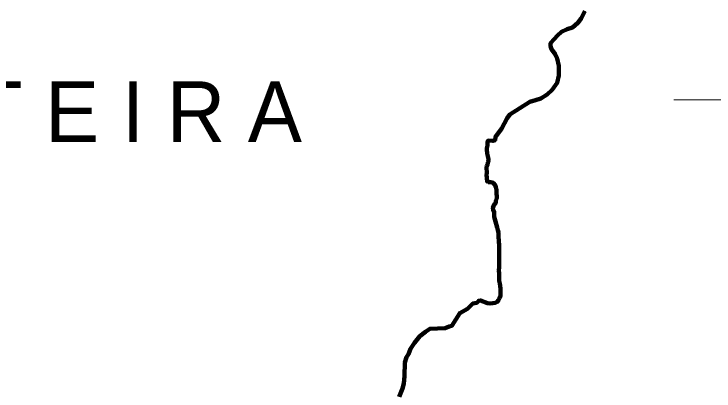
# Model space of a CAD drawing. Extents: x -1643653 to 4543381, y 1624270 to 13878484.
# Drawn here: x 707673 to 724990, y 8917800 to 8927126 of the extents above; entities that cross this region are included whole.
import ezdxf
from ezdxf.enums import TextEntityAlignment as Align

# ---------------------------------------------------------------- set-up
doc = ezdxf.new("R2010")
doc.units = 0
doc.header["$LTSCALE"] = 200
for name, color, linetype, lineweight in [('1', 7, 'Continuous', 13), ('2', 7, 'Continuous', 13), ('24', 7, 'Continuous', 25), ('53', 7, 'Continuous', 106)]:
    doc.layers.add(name, color=color, linetype=linetype, lineweight=lineweight)
doc.layers.add('42', color=7, linetype='Continuous')

msp = doc.modelspace()

# ---------------------------------------------------------------- linework, layer by layer
at = {"layer": '1', "lineweight": 25}
msp.add_spline([(814781, 9009175.5), (814787.2, 9009173.4), (814796.9, 9009173.4), (814799.4, 9009172.4), (814805.1, 9009174.5), (814805.6, 9009176.5), (814811.7, 9009179.5), (814811.7, 9009179.5), (814801.5, 9009181), (814790.7, 9009181.5), (814784.1, 9009183.1), (814777.4, 9009185.1), (814778.4, 9009175.5)], degree=3, dxfattribs=at)
at = {"layer": '2'}
msp.add_line((724000, 8925000), (726000, 8925000), dxfattribs=at)
at = {"layer": '24', "lineweight": 53}
msp.add_line((719358.5, 8923328.1), (719358.6, 8923326.6), dxfattribs=at)
for points in [[(721792.2, 8927195.7), (721704.6, 8927013), (721624.3, 8926903.4), (721492.9, 8926793.8), (721354.2, 8926750), (721217.7, 8926684.8), (721120.7, 8926596.5), (721033.1, 8926501.5), (720945.5, 8926406.6), (720945.5, 8926326.2), (720967.4, 8926253.1), (721062.3, 8926136.2), (721106.1, 8926026.6), (721149.9, 8925843.9), (721149.9, 8925602.8), (721106.1, 8925420.2), (720989.3, 8925252.1), (720865.2, 8925135.2), (720704.7, 8925032.9), (720573.3, 8924996.4), (720434.6, 8924952.6), (719938.3, 8924638.4), (719872.6, 8924550.7), (719734.6, 8924286.8), (719583.5, 8924086.5), (719574.6, 8924006.4), (719516.8, 8923986.4), (719411.8, 8923993.9)], [(719358.6, 8923326.6), (719372.1, 8923197), (719363, 8923148), (719367.5, 8923075.7), (719375.1, 8922983.9), (719405.7, 8922963.6)], [(719405.7, 8922963.6), (719467, 8922963.5), (719527.9, 8922947.8), (719573.3, 8922891.5), (719593.3, 8922845.5), (719608.1, 8922779.2), (719607.8, 8922728.2), (719612.5, 8922677.3), (719617.2, 8922621.2), (719616.8, 8922565.2), (719596.1, 8922509.3), (719590.6, 8922448.2), (719555.4, 8922413.6), (719520.2, 8922331.3), (719524.1, 8922280.4), (719553.5, 8922224.3), (719553.1, 8922173.4), (719552.7, 8922107.2), (719587.5, 8921989.8), (719627.2, 8921846.9), (719642, 8921780.6), (719656.8, 8921724.4), (719661.5, 8921663.3), (719661, 8921586.9), (719665.7, 8921535.9), (719670.4, 8921479.9), (719675.1, 8921423.8), (719674.7, 8921357.6), (719674.3, 8921301.6), (719673.9, 8921240.4), (719673.5, 8921184.4), (719673.1, 8921123.3), (719672.6, 8921057.1), (719672.1, 8920985.7), (719671.7, 8920929.7), (719671.3, 8920863.5), (719670.7, 8920782), (719675.3, 8920705.6), (719674.8, 8920644.4), (719674.4, 8920578.2), (719679.1, 8920527.2), (719693.9, 8920460.9), (719703.7, 8920399.8), (719708.3, 8920328.4), (719707.9, 8920272.4), (719707.5, 8920211.2), (719707.1, 8920155.2), (719681.3, 8920099.3), (719660.5, 8920043.4), (719629.7, 8920002.9), (719573.7, 8919982.9), (719517.6, 8919973.1), (719446.4, 8919968.4), (719388, 8919968.8)], [(719388, 8919968.8), (719217, 8920039.9), (719168.4, 8920030.7), (719126.8, 8919983.7), (719021.9, 8919963.8), (718888.7, 8919829.8), (718888.7, 8919829.8)], [(718888.7, 8919829.8), (718698.9, 8919728.1), (718508.1, 8919414.8), (718441.7, 8919396.1), (718342.3, 8919352.7), (717962.6, 8919341.8), (717850.2, 8919266.6), (717715.4, 8919155.6), (717584.3, 8918993), (717484.9, 8918843.2), (717433.5, 8918714), (717386.5, 8918633.6), (717343.6, 8918502.1), (717334.1, 8918168.6), (717316.4, 8917983.3), (717287.5, 8917863.5), (717202.1, 8917652.5)]]:
    msp.add_lwpolyline(points, dxfattribs=at)
msp.add_spline([(719411.8, 8923993.9), (719393.1, 8923985.6), (719389.3, 8923947.6), (719370.3, 8923807.2), (719381.7, 8923678.2), (719408.2, 8923534), (719404.4, 8923473.3), (719358.5, 8923328.1)], degree=3, dxfattribs=at)
at = {"layer": '53'}
msp.add_line((719358.5, 8923328.1), (719358.6, 8923326.6), dxfattribs=at)
msp.add_line((719358.5, 8923328.1), (719358.6, 8923326.6), dxfattribs=at)
msp.add_line((719358.5, 8923328.1), (719358.6, 8923326.6), dxfattribs=at)
for points in [[(721792.2, 8927195.7), (721704.6, 8927013), (721624.3, 8926903.4), (721492.9, 8926793.8), (721354.2, 8926750), (721217.7, 8926684.8), (721120.7, 8926596.5), (721033.1, 8926501.5), (720945.5, 8926406.6), (720945.5, 8926326.2), (720967.4, 8926253.1), (721062.3, 8926136.2), (721106.1, 8926026.6), (721149.9, 8925843.9), (721149.9, 8925602.8), (721106.1, 8925420.2), (720989.3, 8925252.1), (720865.2, 8925135.2), (720704.7, 8925032.9), (720573.3, 8924996.4), (720434.6, 8924952.6), (719938.3, 8924638.4), (719872.6, 8924550.7), (719734.6, 8924286.8), (719583.5, 8924086.5), (719574.6, 8924006.4), (719516.8, 8923986.4), (719411.8, 8923993.9)], [(721792.2, 8927195.7), (721704.6, 8927013), (721624.3, 8926903.4), (721492.9, 8926793.8), (721354.2, 8926750), (721217.7, 8926684.8), (721120.7, 8926596.5), (721033.1, 8926501.5), (720945.5, 8926406.6), (720945.5, 8926326.2), (720967.4, 8926253.1), (721062.3, 8926136.2), (721106.1, 8926026.6), (721149.9, 8925843.9), (721149.9, 8925602.8), (721106.1, 8925420.2), (720989.3, 8925252.1), (720865.2, 8925135.2), (720704.7, 8925032.9), (720573.3, 8924996.4), (720434.6, 8924952.6), (719938.3, 8924638.4), (719872.6, 8924550.7), (719734.6, 8924286.8), (719583.5, 8924086.5), (719574.6, 8924006.4), (719516.8, 8923986.4), (719411.8, 8923993.9)], [(721792.2, 8927195.7), (721704.6, 8927013), (721624.3, 8926903.4), (721492.9, 8926793.8), (721354.2, 8926750), (721217.7, 8926684.8), (721120.7, 8926596.5), (721033.1, 8926501.5), (720945.5, 8926406.6), (720945.5, 8926326.2), (720967.4, 8926253.1), (721062.3, 8926136.2), (721106.1, 8926026.6), (721149.9, 8925843.9), (721149.9, 8925602.8), (721106.1, 8925420.2), (720989.3, 8925252.1), (720865.2, 8925135.2), (720704.7, 8925032.9), (720573.3, 8924996.4), (720434.6, 8924952.6), (719938.3, 8924638.4), (719872.6, 8924550.7), (719734.6, 8924286.8), (719583.5, 8924086.5), (719574.6, 8924006.4), (719516.8, 8923986.4), (719411.8, 8923993.9)], [(719358.6, 8923326.6), (719372.1, 8923197), (719363, 8923148), (719367.5, 8923075.7), (719375.1, 8922983.9), (719405.7, 8922963.6)], [(719358.6, 8923326.6), (719372.1, 8923197), (719363, 8923148), (719367.5, 8923075.7), (719375.1, 8922983.9), (719405.7, 8922963.6)], [(719358.6, 8923326.6), (719372.1, 8923197), (719363, 8923148), (719367.5, 8923075.7), (719375.1, 8922983.9), (719405.7, 8922963.6)], [(719405.7, 8922963.6), (719467, 8922963.5), (719527.9, 8922947.8), (719573.3, 8922891.5), (719593.3, 8922845.5), (719608.1, 8922779.2), (719607.8, 8922728.2), (719612.5, 8922677.3), (719617.2, 8922621.2), (719616.8, 8922565.2), (719596.1, 8922509.3), (719590.6, 8922448.2), (719555.4, 8922413.6), (719520.2, 8922331.3), (719524.1, 8922280.4), (719553.5, 8922224.3), (719553.1, 8922173.4), (719552.7, 8922107.2), (719587.5, 8921989.8), (719627.2, 8921846.9), (719642, 8921780.6), (719656.8, 8921724.4), (719661.5, 8921663.3), (719661, 8921586.9), (719665.7, 8921535.9), (719670.4, 8921479.9), (719675.1, 8921423.8), (719674.7, 8921357.6), (719674.3, 8921301.6), (719673.9, 8921240.4), (719673.5, 8921184.4), (719673.1, 8921123.3), (719672.6, 8921057.1), (719672.1, 8920985.7), (719671.7, 8920929.7), (719671.3, 8920863.5), (719670.7, 8920782), (719675.3, 8920705.6), (719674.8, 8920644.4), (719674.4, 8920578.2), (719679.1, 8920527.2), (719693.9, 8920460.9), (719703.7, 8920399.8), (719708.3, 8920328.4), (719707.9, 8920272.4), (719707.5, 8920211.2), (719707.1, 8920155.2), (719681.3, 8920099.3), (719660.5, 8920043.4), (719629.7, 8920002.9), (719573.7, 8919982.9), (719517.6, 8919973.1), (719446.4, 8919968.4), (719388, 8919968.8)], [(719405.7, 8922963.6), (719467, 8922963.5), (719527.9, 8922947.8), (719573.3, 8922891.5), (719593.3, 8922845.5), (719608.1, 8922779.2), (719607.8, 8922728.2), (719612.5, 8922677.3), (719617.2, 8922621.2), (719616.8, 8922565.2), (719596.1, 8922509.3), (719590.6, 8922448.2), (719555.4, 8922413.6), (719520.2, 8922331.3), (719524.1, 8922280.4), (719553.5, 8922224.3), (719553.1, 8922173.4), (719552.7, 8922107.2), (719587.5, 8921989.8), (719627.2, 8921846.9), (719642, 8921780.6), (719656.8, 8921724.4), (719661.5, 8921663.3), (719661, 8921586.9), (719665.7, 8921535.9), (719670.4, 8921479.9), (719675.1, 8921423.8), (719674.7, 8921357.6), (719674.3, 8921301.6), (719673.9, 8921240.4), (719673.5, 8921184.4), (719673.1, 8921123.3), (719672.6, 8921057.1), (719672.1, 8920985.7), (719671.7, 8920929.7), (719671.3, 8920863.5), (719670.7, 8920782), (719675.3, 8920705.6), (719674.8, 8920644.4), (719674.4, 8920578.2), (719679.1, 8920527.2), (719693.9, 8920460.9), (719703.7, 8920399.8), (719708.3, 8920328.4), (719707.9, 8920272.4), (719707.5, 8920211.2), (719707.1, 8920155.2), (719681.3, 8920099.3), (719660.5, 8920043.4), (719629.7, 8920002.9), (719573.7, 8919982.9), (719517.6, 8919973.1), (719446.4, 8919968.4), (719388, 8919968.8)], [(719405.7, 8922963.6), (719467, 8922963.5), (719527.9, 8922947.8), (719573.3, 8922891.5), (719593.3, 8922845.5), (719608.1, 8922779.2), (719607.8, 8922728.2), (719612.5, 8922677.3), (719617.2, 8922621.2), (719616.8, 8922565.2), (719596.1, 8922509.3), (719590.6, 8922448.2), (719555.4, 8922413.6), (719520.2, 8922331.3), (719524.1, 8922280.4), (719553.5, 8922224.3), (719553.1, 8922173.4), (719552.7, 8922107.2), (719587.5, 8921989.8), (719627.2, 8921846.9), (719642, 8921780.6), (719656.8, 8921724.4), (719661.5, 8921663.3), (719661, 8921586.9), (719665.7, 8921535.9), (719670.4, 8921479.9), (719675.1, 8921423.8), (719674.7, 8921357.6), (719674.3, 8921301.6), (719673.9, 8921240.4), (719673.5, 8921184.4), (719673.1, 8921123.3), (719672.6, 8921057.1), (719672.1, 8920985.7), (719671.7, 8920929.7), (719671.3, 8920863.5), (719670.7, 8920782), (719675.3, 8920705.6), (719674.8, 8920644.4), (719674.4, 8920578.2), (719679.1, 8920527.2), (719693.9, 8920460.9), (719703.7, 8920399.8), (719708.3, 8920328.4), (719707.9, 8920272.4), (719707.5, 8920211.2), (719707.1, 8920155.2), (719681.3, 8920099.3), (719660.5, 8920043.4), (719629.7, 8920002.9), (719573.7, 8919982.9), (719517.6, 8919973.1), (719446.4, 8919968.4), (719388, 8919968.8)], [(719388, 8919968.8), (719217, 8920039.9), (719168.4, 8920030.7), (719126.8, 8919983.7), (719021.9, 8919963.8), (718888.7, 8919829.8), (718888.7, 8919829.8)], [(719388, 8919968.8), (719217, 8920039.9), (719168.4, 8920030.7), (719126.8, 8919983.7), (719021.9, 8919963.8), (718888.7, 8919829.8), (718888.7, 8919829.8)], [(719388, 8919968.8), (719217, 8920039.9), (719168.4, 8920030.7), (719126.8, 8919983.7), (719021.9, 8919963.8), (718888.7, 8919829.8), (718888.7, 8919829.8)], [(718888.7, 8919829.8), (718698.9, 8919728.1), (718508.1, 8919414.8), (718441.7, 8919396.1), (718342.3, 8919352.7), (717962.6, 8919341.8), (717850.2, 8919266.6), (717715.4, 8919155.6), (717584.3, 8918993), (717484.9, 8918843.2), (717433.5, 8918714), (717386.5, 8918633.6), (717343.6, 8918502.1), (717334.1, 8918168.6), (717316.4, 8917983.3), (717287.5, 8917863.5), (717202.1, 8917652.5)], [(718888.7, 8919829.8), (718698.9, 8919728.1), (718508.1, 8919414.8), (718441.7, 8919396.1), (718342.3, 8919352.7), (717962.6, 8919341.8), (717850.2, 8919266.6), (717715.4, 8919155.6), (717584.3, 8918993), (717484.9, 8918843.2), (717433.5, 8918714), (717386.5, 8918633.6), (717343.6, 8918502.1), (717334.1, 8918168.6), (717316.4, 8917983.3), (717287.5, 8917863.5), (717202.1, 8917652.5)], [(718888.7, 8919829.8), (718698.9, 8919728.1), (718508.1, 8919414.8), (718441.7, 8919396.1), (718342.3, 8919352.7), (717962.6, 8919341.8), (717850.2, 8919266.6), (717715.4, 8919155.6), (717584.3, 8918993), (717484.9, 8918843.2), (717433.5, 8918714), (717386.5, 8918633.6), (717343.6, 8918502.1), (717334.1, 8918168.6), (717316.4, 8917983.3), (717287.5, 8917863.5), (717202.1, 8917652.5)]]:
    msp.add_lwpolyline(points, dxfattribs=at)
msp.add_spline([(719411.8, 8923993.9), (719393.1, 8923985.6), (719389.3, 8923947.6), (719370.3, 8923807.2), (719381.7, 8923678.2), (719408.2, 8923534), (719404.4, 8923473.3), (719358.5, 8923328.1)], degree=3, dxfattribs=at)
msp.add_spline([(719411.8, 8923993.9), (719393.1, 8923985.6), (719389.3, 8923947.6), (719370.3, 8923807.2), (719381.7, 8923678.2), (719408.2, 8923534), (719404.4, 8923473.3), (719358.5, 8923328.1)], degree=3, dxfattribs=at)
msp.add_spline([(719411.8, 8923993.9), (719393.1, 8923985.6), (719389.3, 8923947.6), (719370.3, 8923807.2), (719381.7, 8923678.2), (719408.2, 8923534), (719404.4, 8923473.3), (719358.5, 8923328.1)], degree=3, dxfattribs=at)

# ---------------------------------------------------------------- texts
at = {"layer": '42'}
msp.add_text('B A C I A  L E I T E I R A', height=1500, dxfattribs=at).set_placement((703704.8, 8923960), align=Align.CENTER)

doc.saveas('drawing.dxf')
